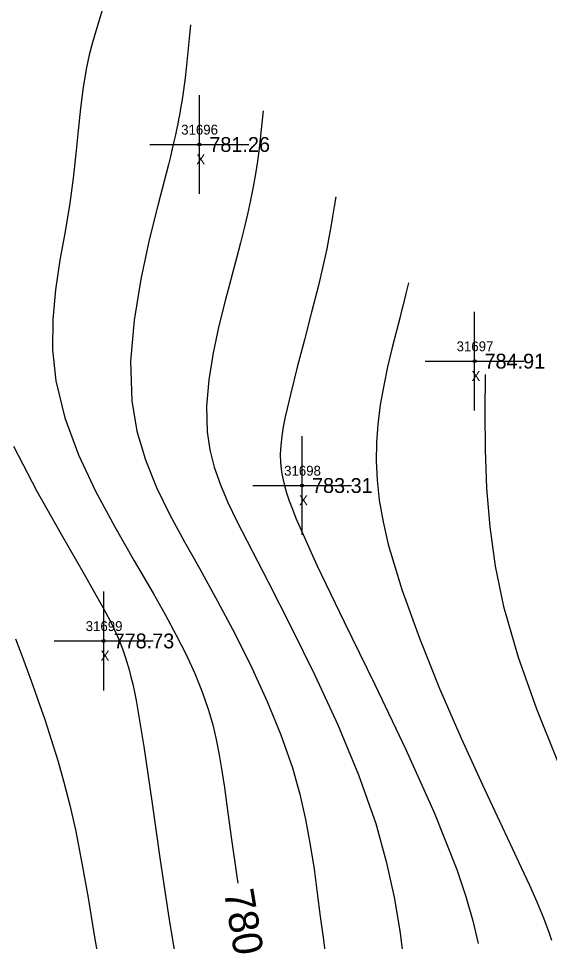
# Model space of a CAD drawing. Extents: x 1376587 to 1378239, y 1000335 to 1003031.
# Drawn here: x 1378128.2 to 1378181.9, y 1000493.9 to 1000587.3 of the extents above; entities that cross this region are included whole.
import ezdxf

# ---------------------------------------------------------------- set-up
doc = ezdxf.new("R2010")
doc.units = 0
for name, color, linetype in [('RD_DTM_BkLn1', 7, 'Continuous'), ('RD_DTM_Major1', 7, 'Continuous'), ('RD_DTM_Major1_Lbl', 7, 'Continuous'), ('RD_DTM_Minor1', 7, 'Continuous'), ('RD_EX_Misc', 7, 'Continuous'), ('RD_EX_Misc_txCode', 7, 'Continuous'), ('RD_EX_Road', 7, 'Continuous'), ('RD_EX_TX_Misc_ELEV', 7, 'Continuous'), ('RD_SMD_Locator', 7, 'Continuous')]:
    doc.layers.add(name, color=color, linetype=linetype)

msp = doc.modelspace()

# ---------------------------------------------------------------- linework, layer by layer
at = {"layer": 'RD_DTM_BkLn1'}
msp.add_spline([(1378169.212, 1000387.103), (1378131.506, 1000434.744), (1378095.477, 1000481.988), (1378063.033, 1000526.867), (1378030.177, 1000574.233), (1377998.011, 1000622.539), (1377965.721, 1000673.201), (1377936, 1000721.493), (1377904.113, 1000773.429), (1377890.868, 1000795.129)], degree=3, dxfattribs=at)
at = {"layer": 'RD_DTM_Major1'}
for points in [[(1378136.688, 1000588.215), (1378136.015, 1000585.995), (1378135.678, 1000584.825), (1378135.36, 1000583.601), (1378135.076, 1000582.309), (1378134.741, 1000580.318), (1378134.471, 1000578.183), (1378134.233, 1000575.924), (1378133.994, 1000573.56), (1378133.721, 1000571.111), (1378133.38, 1000568.596), (1378132.903, 1000565.729), (1378132.396, 1000562.807), (1378131.954, 1000559.831), (1378131.672, 1000556.804), (1378131.646, 1000553.729), (1378131.969, 1000550.607), (1378132.881, 1000546.874), (1378134.273, 1000543.133), (1378136.002, 1000539.435), (1378137.928, 1000535.835), (1378139.91, 1000532.384), (1378141.807, 1000529.135), (1378143.042, 1000526.956), (1378144.159, 1000524.887), (1378145.157, 1000522.907), (1378146.034, 1000520.995), (1378146.789, 1000519.131), (1378147.419, 1000517.293), (1378147.839, 1000515.812), (1378148.194, 1000514.312), (1378148.499, 1000512.769), (1378148.771, 1000511.16), (1378149.025, 1000509.461), (1378149.279, 1000507.65), (1378149.756, 1000504.198), (1378150.285, 1000500.464), (1378150.387, 1000499.794)], [(1378175.393, 1000551.235), (1378175.361, 1000547.438), (1378175.388, 1000543.621), (1378175.534, 1000539.765), (1378175.856, 1000535.85), (1378176.414, 1000531.856), (1378177.267, 1000527.764), (1378178.742, 1000522.652), (1378180.602, 1000517.418), (1378182.708, 1000512.113)]]:
    msp.add_lwpolyline(points, dxfattribs=at)
at = {"layer": 'RD_DTM_Minor1'}
for points in [[(1378145.597, 1000586.624), (1378145.465, 1000585.252), (1378145.33, 1000583.893), (1378145.189, 1000582.558), (1378145.04, 1000581.259), (1378144.879, 1000580.009), (1378144.704, 1000578.82), (1378144.63, 1000578.369), (1378144.554, 1000577.925), (1378144.474, 1000577.487), (1378144.39, 1000577.049), (1378144.303, 1000576.609), (1378144.211, 1000576.163), (1378144.072, 1000575.504), (1378143.92, 1000574.816), (1378143.754, 1000574.09), (1378143.57, 1000573.316), (1378143.365, 1000572.483), (1378143.136, 1000571.584), (1378142.324, 1000568.485), (1378141.418, 1000564.87), (1378140.558, 1000560.906), (1378139.884, 1000556.76), (1378139.537, 1000552.596), (1378139.657, 1000548.582), (1378140.174, 1000545.511), (1378141.03, 1000542.601), (1378142.16, 1000539.801), (1378143.498, 1000537.063), (1378144.978, 1000534.336), (1378146.537, 1000531.573), (1378148.341, 1000528.315), (1378150.113, 1000524.976), (1378151.804, 1000521.587), (1378153.364, 1000518.182), (1378154.745, 1000514.792), (1378155.898, 1000511.449), (1378156.638, 1000508.805), (1378157.228, 1000506.215), (1378157.701, 1000503.68), (1378158.086, 1000501.201), (1378158.414, 1000498.782), (1378158.718, 1000496.422), (1378159.003, 1000494.276), (1378159.296, 1000492.192)], [(1378152.942, 1000577.927), (1378152.812, 1000576.663), (1378152.676, 1000575.396), (1378152.527, 1000574.123), (1378152.359, 1000572.841), (1378152.167, 1000571.545), (1378151.942, 1000570.234), (1378151.675, 1000568.871), (1378151.37, 1000567.477), (1378151.03, 1000566.043), (1378150.657, 1000564.557), (1378150.252, 1000563.009), (1378149.138, 1000558.85), (1378148.467, 1000556.186), (1378147.877, 1000553.457), (1378147.436, 1000550.72), (1378147.215, 1000548.032), (1378147.282, 1000545.452), (1378147.552, 1000543.637), (1378148.002, 1000541.868), (1378148.618, 1000540.102), (1378149.384, 1000538.293), (1378150.287, 1000536.398), (1378151.311, 1000534.372), (1378153.434, 1000530.259), (1378155.768, 1000525.703), (1378158.168, 1000520.842), (1378160.49, 1000515.815), (1378162.592, 1000510.761), (1378164.329, 1000505.818), (1378165.39, 1000501.995), (1378166.179, 1000498.366), (1378166.754, 1000494.961), (1378167.176, 1000491.811)], [(1378160.286, 1000569.229), (1378160.132, 1000568.232), (1378159.971, 1000567.222), (1378159.796, 1000566.186), (1378159.602, 1000565.109), (1378159.381, 1000563.979), (1378159.128, 1000562.783), (1378158.535, 1000560.264), (1378157.846, 1000557.553), (1378157.114, 1000554.759), (1378156.392, 1000551.991), (1378155.731, 1000549.355), (1378155.184, 1000546.96), (1378154.983, 1000545.948), (1378154.827, 1000544.995), (1378154.722, 1000544.082), (1378154.677, 1000543.191), (1378154.7, 1000542.305), (1378154.798, 1000541.406), (1378154.924, 1000540.723), (1378155.095, 1000540.013), (1378155.314, 1000539.266), (1378155.582, 1000538.472), (1378155.898, 1000537.623), (1378156.264, 1000536.708), (1378158.376, 1000531.97), (1378161.133, 1000526.225), (1378164.231, 1000519.872), (1378167.367, 1000513.312), (1378170.238, 1000506.943), (1378172.541, 1000501.164), (1378173.448, 1000498.442), (1378174.152, 1000495.961), (1378174.698, 1000493.677)], [(1378167.631, 1000560.532), (1378167.369, 1000559.433), (1378167.234, 1000558.871), (1378167.093, 1000558.293), (1378166.945, 1000557.693), (1378166.787, 1000557.068), (1378166.389, 1000555.524), (1378165.962, 1000553.84), (1378165.534, 1000552.039), (1378165.134, 1000550.145), (1378164.792, 1000548.183), (1378164.536, 1000546.177), (1378164.402, 1000544.356), (1378164.375, 1000542.491), (1378164.467, 1000540.555), (1378164.693, 1000538.519), (1378165.066, 1000536.357), (1378165.6, 1000534.041), (1378166.966, 1000529.483), (1378168.746, 1000524.557), (1378170.795, 1000519.481), (1378172.968, 1000514.468), (1378175.119, 1000509.735), (1378177.101, 1000505.497), (1378178.123, 1000503.337), (1378179.045, 1000501.377), (1378179.875, 1000499.576), (1378180.618, 1000497.893), (1378181.281, 1000496.29), (1378181.87, 1000494.726), (1378182.112, 1000494.029)], [(1378127.69, 1000543.984), (1378130.043, 1000539.461), (1378132.508, 1000535.082), (1378134.843, 1000531.049), (1378136.808, 1000527.565), (1378137.277, 1000526.682), (1378137.699, 1000525.847), (1378138.078, 1000525.046), (1378138.419, 1000524.264), (1378138.725, 1000523.486), (1378139.002, 1000522.698), (1378139.206, 1000522.043), (1378139.397, 1000521.364), (1378139.577, 1000520.654), (1378139.749, 1000519.904), (1378139.917, 1000519.107), (1378140.083, 1000518.255), (1378140.863, 1000513.62), (1378141.677, 1000508.096), (1378142.532, 1000502.108), (1378143.432, 1000496.081), (1378144.383, 1000490.44)], [(1378127.912, 1000524.491), (1378128.335, 1000523.357), (1378128.732, 1000522.285), (1378129.109, 1000521.261), (1378129.469, 1000520.272), (1378129.818, 1000519.303), (1378130.159, 1000518.341), (1378130.846, 1000516.359), (1378131.517, 1000514.323), (1378132.169, 1000512.21), (1378132.795, 1000509.999), (1378133.391, 1000507.667), (1378133.953, 1000505.19), (1378134.614, 1000501.814), (1378135.231, 1000498.286), (1378135.823, 1000494.726), (1378136.41, 1000491.251)]]:
    msp.add_lwpolyline(points, dxfattribs=at)
at = {"layer": 'RD_EX_Misc'}
for p, q in [((1378146.498, 1000569.521), (1378146.498, 1000579.521)), ((1378141.498, 1000574.521), (1378151.498, 1000574.521)), ((1378174.329, 1000547.6), (1378174.329, 1000557.6)), ((1378169.329, 1000552.6), (1378179.329, 1000552.6)), ((1378156.885, 1000535.016), (1378156.885, 1000545.016)), ((1378151.885, 1000540.016), (1378161.885, 1000540.016)), ((1378136.816, 1000519.293), (1378136.816, 1000529.293)), ((1378131.816, 1000524.293), (1378141.816, 1000524.293))]:
    msp.add_line(p, q, dxfattribs=at)
at = {"layer": 'RD_EX_Road'}
for points in [[(1378177.15, 1000392.854), (1378139.733, 1000441.521), (1378104.671, 1000487.69), (1378071.786, 1000533.085), (1378038.454, 1000579.804), (1378007.554, 1000627.96), (1377974.27, 1000678.859), (1377944.465, 1000727.117), (1377913.028, 1000778.581), (1377899.668, 1000800.294)], [(1378161.362, 1000381.162), (1378123.914, 1000428.538), (1378087.578, 1000476.324), (1378055.075, 1000520.944), (1378021.673, 1000568.713), (1377989.952, 1000617.081), (1377957.327, 1000668.378), (1377927.534, 1000716.552), (1377895.409, 1000768.824), (1377883.752, 1000788.501)]]:
    msp.add_spline(points, degree=3, dxfattribs=at)
at = {"layer": 'RD_SMD_Locator'}
for centre in [(1378146.498, 1000574.521), (1378174.329, 1000552.6), (1378156.885, 1000540.016), (1378136.816, 1000524.293)]:
    msp.add_circle(centre, 0.15, dxfattribs=at)

# ---------------------------------------------------------------- texts
at = {"layer": 'RD_DTM_Major1_Lbl'}
msp.add_text('780', height=3, rotation=279.44742, dxfattribs=at).set_placement((1378148.961, 1000498.946))
at = {"layer": 'RD_EX_Misc_txCode'}
for s, p in [('31696', (1378144.655, 1000575.521)), ('X', (1378146.183, 1000572.521)), ('31697', (1378172.51, 1000553.6)), ('X', (1378174.014, 1000550.6)), ('31698', (1378155.066, 1000541.016)), ('X', (1378156.57, 1000538.016)), ('31699', (1378134.997, 1000525.293)), ('X', (1378136.501, 1000522.293))]:
    msp.add_text(s, height=1, dxfattribs=at).set_placement(p)
at = {"layer": 'RD_EX_TX_Misc_ELEV'}
for s, p in [('781.26', (1378147.498, 1000573.771)), ('784.91', (1378175.329, 1000551.85)), ('783.31', (1378157.885, 1000539.266)), ('778.73', (1378137.816, 1000523.543))]:
    msp.add_text(s, height=1.5, dxfattribs=at).set_placement(p)

doc.saveas('drawing.dxf')
